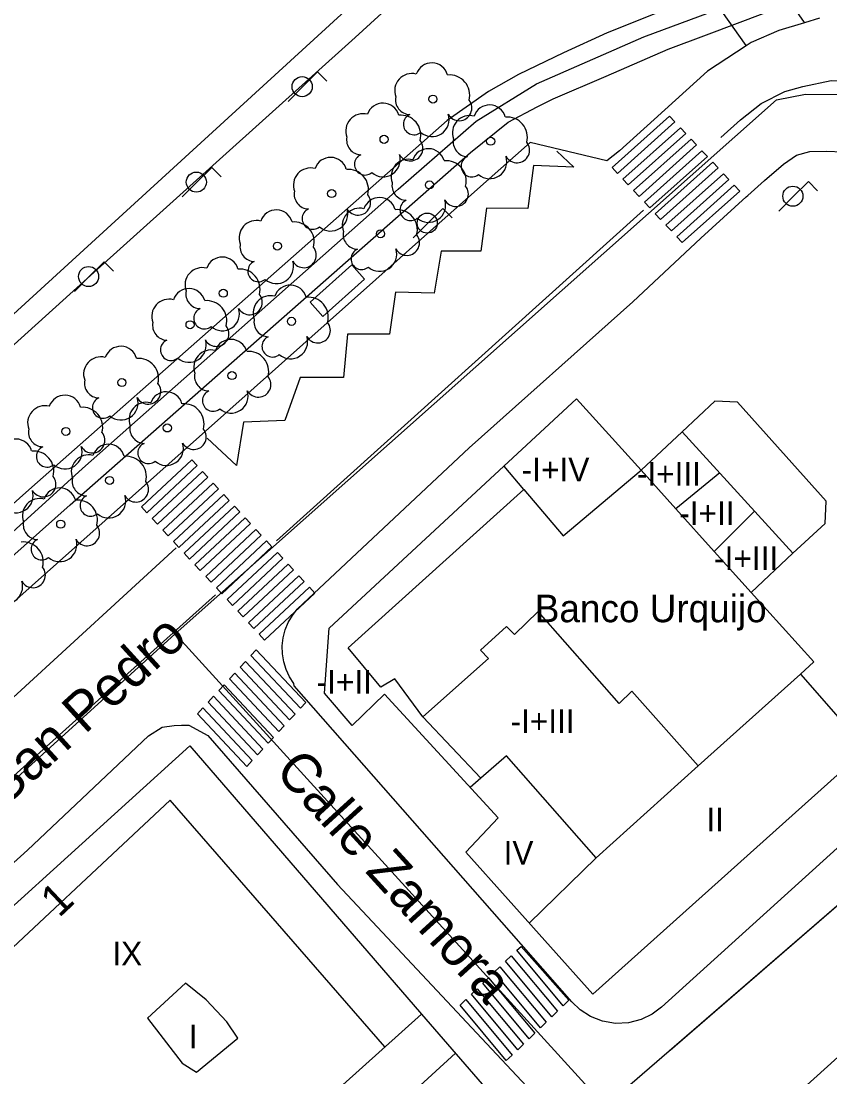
# Model space of a CAD drawing. Extents: x 282771 to 285132, y 4823109 to 4825496.
# Drawn here: x 284635.9 to 284687.1, y 4824611.1 to 4824678.1 of the extents above; entities that cross this region are included whole.
import ezdxf

# ---------------------------------------------------------------- set-up
doc = ezdxf.new("R2010")
doc.units = 0
for name, color, linetype in [('ACERA-BORDILLO', 7, 'Continuous'), ('ACERA-INTERIOR', 7, 'Continuous'), ('ARBOL', 7, 'Continuous'), ('CALLE-EJE', 7, 'Continuous'), ('CALLE-TEXTO', 7, 'Continuous'), ('CARGA_DESCARGA', 7, 'Continuous'), ('CARRIL-BICI-AREA', 7, 'Continuous'), ('CARRIL-BICI-EJE', 7, 'Continuous'), ('EDIFICIO', 7, 'Continuous'), ('FAROLA', 7, 'Continuous'), ('INTERIOR-EDIFICIO', 7, 'Continuous'), ('LINEA-COSTA', 7, 'Continuous'), ('MARQUESINA-BUS', 7, 'Continuous'), ('MEDIANERA', 7, 'Continuous'), ('NUM-LOCAL', 7, 'Continuous'), ('PASO-PEATONES', 7, 'Continuous'), ('SENAL-VIARIA', 7, 'Continuous'), ('TXT-ALTURA-EDIFICIO', 7, 'Continuous'), ('TXT-EDIFICIOS', 7, 'Continuous'), ('VALLA', 7, 'Continuous')]:
    doc.layers.add(name, color=color, linetype=linetype)

msp = doc.modelspace()

# ---------------------------------------------------------------- linework, layer by layer
at = {"layer": 'ACERA-BORDILLO'}
for points in [[(284686.482, 4824678.258), (284685.542, 4824677.968), (284683.922, 4824677.488), (284682.152, 4824676.718), (284681.832, 4824676.508), (284679.382, 4824674.898), (284676.012, 4824671.838), (284673.804, 4824669.841), (284673.012, 4824669.208), (284668.152, 4824670.378), (284661.442, 4824664.448), (284622.672, 4824629.919), (284625.513, 4824626.166), (284623.235, 4824624.108), (284619.84, 4824624.223), (284617.779, 4824623.833), (284616.109, 4824623.443), (284614.786, 4824622.895), (284612.399, 4824620.769)], [(284676.472, 4824615.557), (284675.882, 4824615.115), (284675.179, 4824614.772), (284674.39, 4824614.567), (284673.558, 4824614.528), (284672.736, 4824614.662), (284671.975, 4824614.956), (284671.315, 4824615.377), (284670.78, 4824615.884), (284653.192, 4824635.929), (284653.162, 4824636.069), (284652.882, 4824636.499), (284652.672, 4824636.959), (284652.522, 4824637.449), (284652.442, 4824637.959), (284652.432, 4824638.469), (284652.492, 4824638.979), (284652.622, 4824639.469), (284652.812, 4824639.949), (284653.072, 4824640.389), (284653.382, 4824640.799), (284653.752, 4824641.159), (284664.282, 4824651.018), (284674.662, 4824660.268), (284678.962, 4824664.318), (284681.842, 4824666.928), (284681.952, 4824667.008), (284683.014, 4824667.978), (284684.207, 4824669.007), (284685.028, 4824669.573), (284685.881, 4824669.808), (284686.963, 4824669.83), (284687.951, 4824669.789)], [(284597.803, 4824590.719), (284608.853, 4824600.739), (284621.833, 4824612.479), (284636.282, 4824625.509), (284643.952, 4824632.749), (284644.822, 4824633.299), (284645.572, 4824633.419), (284646.042, 4824633.429), (284646.512, 4824633.439), (284647.702, 4824632.779), (284655.922, 4824623.339), (284667.905, 4824610.542), (284668.308, 4824609.901), (284668.443, 4824609.092), (284668.242, 4824608.297), (284667.787, 4824607.692)], [(284690.504, 4824628.264), (284676.472, 4824615.557)], [(284690.245, 4824614.722), (284683.538, 4824608.658), (284683.285, 4824608.409), (284683.049, 4824608.129), (284682.834, 4824607.82), (284682.645, 4824607.484), (284682.486, 4824607.124), (284682.361, 4824606.744), (284682.275, 4824606.35), (284682.228, 4824605.947), (284682.223, 4824605.541), (284682.258, 4824605.139), (284682.333, 4824604.747), (284682.445, 4824604.369), (284682.59, 4824604.012), (284682.764, 4824603.678), (284682.962, 4824603.37), (284683.18, 4824603.091), (284696.284, 4824587.771)]]:
    msp.add_lwpolyline(points, dxfattribs=at)
at = {"layer": 'ACERA-INTERIOR'}
msp.add_lwpolyline([(284684.802, 4824644.339), (284686.842, 4824646.228), (284686.91, 4824647.631), (284681.282, 4824653.918), (284679.852, 4824653.978), (284677.792, 4824652.038)], dxfattribs=at)
at = {"layer": 'ARBOL'}
for centre in [(284661.982, 4824673.128), (284658.882, 4824670.578), (284665.642, 4824670.458), (284661.762, 4824667.688), (284655.562, 4824667.138), (284658.662, 4824664.588), (284652.122, 4824663.808), (284648.692, 4824660.818), (284646.582, 4824658.818), (284653.012, 4824659.038), (284649.242, 4824655.598), (284642.262, 4824655.158), (284645.142, 4824652.278), (284638.712, 4824652.058), (284641.482, 4824648.948), (284638.382, 4824646.178)]:
    msp.add_circle(centre, 0.255, dxfattribs=at)
for centre, radius, start, end in [((284661.912, 4824674.388), 1.038, 15.64228, 161.38435), ((284660.652, 4824673.658), 1.097, 75.4318, 200.55608), ((284663.042, 4824673.388), 1.272, 345.03273, 95.79925), ((284660.542, 4824673.088), 0.935, 168.59898, 268.13236), ((284658.812, 4824671.838), 1.038, 15.64228, 161.38435), ((284663.652, 4824672.558), 0.797, 208.96246, 38.99103), ((284665.572, 4824671.718), 1.038, 15.64228, 161.38435), ((284657.552, 4824671.108), 1.097, 75.4318, 200.55608), ((284659.942, 4824670.838), 1.272, 345.03273, 95.79925), ((284660.782, 4824671.538), 0.672, 113.73672, 309.4725), ((284661.922, 4824671.838), 1.086, 228.95447, 17.92796), ((284664.312, 4824670.988), 1.097, 75.4318, 200.55608), ((284666.702, 4824670.718), 1.272, 345.03273, 95.79925), ((284657.442, 4824670.538), 0.935, 168.59898, 268.13236), ((284660.552, 4824670.008), 0.797, 208.96246, 38.99103), ((284664.202, 4824670.418), 0.935, 168.59898, 268.13236), ((284661.692, 4824668.948), 1.038, 15.64228, 161.38435), ((284667.312, 4824669.888), 0.797, 208.96246, 38.99103), ((284655.492, 4824668.398), 1.038, 15.64228, 161.38435), ((284657.682, 4824668.988), 0.672, 113.73672, 309.4725), ((284658.822, 4824669.288), 1.086, 228.95447, 17.92796), ((284660.432, 4824668.218), 1.097, 75.4318, 200.55608), ((284662.822, 4824667.948), 1.272, 345.03273, 95.79925), ((284664.442, 4824668.868), 0.672, 113.73672, 309.4725), ((284665.582, 4824669.168), 1.086, 228.95447, 17.92796), ((284654.232, 4824667.668), 1.097, 75.4318, 200.55608), ((284656.622, 4824667.398), 1.272, 345.03273, 95.79925), ((284660.322, 4824667.648), 0.935, 168.59898, 268.13236), ((284654.122, 4824667.098), 0.935, 168.59898, 268.13236), ((284663.432, 4824667.118), 0.797, 208.96246, 38.99103), ((284657.232, 4824666.568), 0.797, 208.96246, 38.99103), ((284658.592, 4824665.848), 1.038, 15.64228, 161.38435), ((284660.562, 4824666.098), 0.672, 113.73672, 309.4725), ((284661.702, 4824666.398), 1.086, 228.95447, 17.92796), ((284652.052, 4824665.068), 1.038, 15.64228, 161.38435), ((284654.362, 4824665.548), 0.672, 113.73672, 309.4725), ((284655.502, 4824665.848), 1.086, 228.95447, 17.92796), ((284657.332, 4824665.118), 1.097, 75.4318, 200.55608), ((284659.722, 4824664.848), 1.272, 345.03273, 95.79925), ((284650.792, 4824664.338), 1.097, 75.4318, 200.55608), ((284653.182, 4824664.068), 1.272, 345.03273, 95.79925), ((284657.222, 4824664.548), 0.935, 168.59898, 268.13236), ((284660.332, 4824664.018), 0.797, 208.96246, 38.99103), ((284650.682, 4824663.768), 0.935, 168.59898, 268.13236), ((284653.792, 4824663.238), 0.797, 208.96246, 38.99103), ((284648.622, 4824662.078), 1.038, 15.64228, 161.38435), ((284657.462, 4824662.998), 0.672, 113.73672, 309.4725), ((284658.602, 4824663.298), 1.086, 228.95447, 17.92796), ((284647.362, 4824661.348), 1.097, 75.4318, 200.55608), ((284650.922, 4824662.218), 0.672, 113.73672, 309.4725), ((284652.062, 4824662.518), 1.086, 228.95447, 17.92796), ((284649.752, 4824661.078), 1.272, 345.03273, 95.79925), ((284646.512, 4824660.078), 1.038, 15.64228, 161.38435), ((284652.942, 4824660.298), 1.038, 15.64228, 161.38435), ((284645.252, 4824659.348), 1.097, 75.4318, 200.55608), ((284647.252, 4824660.778), 0.935, 168.59898, 268.13236), ((284650.362, 4824660.248), 0.797, 208.96246, 38.99103), ((284651.682, 4824659.568), 1.097, 75.4318, 200.55608), ((284654.072, 4824659.298), 1.272, 345.03273, 95.79925), ((284647.492, 4824659.228), 0.672, 113.73672, 309.4725), ((284647.642, 4824659.078), 1.272, 345.03273, 95.79925), ((284648.632, 4824659.528), 1.086, 228.95447, 17.92796), ((284651.572, 4824658.998), 0.935, 168.59898, 268.13236), ((284645.142, 4824658.778), 0.935, 168.59898, 268.13236), ((284648.252, 4824658.248), 0.797, 208.96246, 38.99103), ((284654.682, 4824658.468), 0.797, 208.96246, 38.99103), ((284645.382, 4824657.228), 0.672, 113.73672, 309.4725), ((284646.522, 4824657.528), 1.086, 228.95447, 17.92796), ((284649.172, 4824656.858), 1.038, 15.64228, 161.38435), ((284651.812, 4824657.448), 0.672, 113.73672, 309.4725), ((284652.952, 4824657.748), 1.086, 228.95447, 17.92796), ((284642.192, 4824656.418), 1.038, 15.64228, 161.38435), ((284647.912, 4824656.128), 1.097, 75.4318, 200.55608), ((284650.302, 4824655.858), 1.272, 345.03273, 95.79925), ((284640.932, 4824655.688), 1.097, 75.4318, 200.55608), ((284643.322, 4824655.418), 1.272, 345.03273, 95.79925), ((284647.802, 4824655.558), 0.935, 168.59898, 268.13236), ((284640.822, 4824655.118), 0.935, 168.59898, 268.13236), ((284643.932, 4824654.588), 0.797, 208.96246, 38.99103), ((284650.912, 4824655.028), 0.797, 208.96246, 38.99103), ((284645.072, 4824653.538), 1.038, 15.64228, 161.38435), ((284648.042, 4824654.008), 0.672, 113.73672, 309.4725), ((284649.182, 4824654.308), 1.086, 228.95447, 17.92796), ((284638.642, 4824653.318), 1.038, 15.64228, 161.38435), ((284641.062, 4824653.568), 0.672, 113.73672, 309.4725), ((284642.202, 4824653.868), 1.086, 228.95447, 17.92796), ((284643.812, 4824652.808), 1.097, 75.4318, 200.55608), ((284646.202, 4824652.538), 1.272, 345.03273, 95.79925), ((284637.382, 4824652.588), 1.097, 75.4318, 200.55608), ((284639.772, 4824652.318), 1.272, 345.03273, 95.79925), ((284643.702, 4824652.238), 0.935, 168.59898, 268.13236), ((284637.272, 4824652.018), 0.935, 168.59898, 268.13236), ((284640.382, 4824651.488), 0.797, 208.96246, 38.99103), ((284646.812, 4824651.708), 0.797, 208.96246, 38.99103), ((284635.542, 4824650.538), 1.038, 15.64228, 161.38435), ((284637.512, 4824650.468), 0.672, 113.73672, 309.4725), ((284638.652, 4824650.768), 1.086, 228.95447, 17.92796), ((284641.412, 4824650.208), 1.038, 15.64228, 161.38435), ((284643.942, 4824650.688), 0.672, 113.73672, 309.4725), ((284645.082, 4824650.988), 1.086, 228.95447, 17.92796), ((284636.672, 4824649.538), 1.272, 345.03273, 95.79925), ((284640.152, 4824649.478), 1.097, 75.4318, 200.55608), ((284642.542, 4824649.208), 1.272, 345.03273, 95.79925), ((284637.282, 4824648.708), 0.797, 208.96246, 38.99103), ((284640.042, 4824648.908), 0.935, 168.59898, 268.13236), ((284638.312, 4824647.438), 1.038, 15.64228, 161.38435), ((284643.152, 4824648.378), 0.797, 208.96246, 38.99103), ((284635.552, 4824647.988), 1.086, 228.95447, 17.92796), ((284637.052, 4824646.708), 1.097, 75.4318, 200.55608), ((284639.442, 4824646.438), 1.272, 345.03273, 95.79925), ((284640.282, 4824647.358), 0.672, 113.73672, 309.4725), ((284641.422, 4824647.658), 1.086, 228.95447, 17.92796), ((284636.942, 4824646.138), 0.935, 168.59898, 268.13236), ((284640.052, 4824645.608), 0.797, 208.96246, 38.99103), ((284636.002, 4824643.778), 1.272, 345.03273, 95.79925), ((284637.182, 4824644.588), 0.672, 113.73672, 309.4725), ((284638.322, 4824644.888), 1.086, 228.95447, 17.92796), ((284636.612, 4824642.948), 0.797, 208.96246, 38.99103), ((284634.882, 4824642.228), 1.086, 228.95447, 17.92796)]:
    msp.add_arc(centre, radius, start, end, dxfattribs=at)
at = {"layer": 'CALLE-EJE'}
for points in [[(284645.649, 4824639.223), (284683.763, 4824673.088), (284685.607, 4824673.434), (284692.165, 4824673.372), (284698.621, 4824668.44), (284704.837, 4824658.477), (284713.878, 4824638.682)], [(284578.853, 4824580.46), (284584.203, 4824584.599), (284593.523, 4824592.139), (284611.543, 4824608.274), (284628.596, 4824623.749), (284645.649, 4824639.223)], [(284672.897, 4824609.287), (284645.649, 4824639.223)], [(284672.897, 4824609.287), (284693.367, 4824626.962)]]:
    msp.add_lwpolyline(points, dxfattribs=at)
at = {"layer": 'CARGA_DESCARGA'}
msp.add_lwpolyline([(284669.843, 4824669.821), (284670.923, 4824668.813), (284668.367, 4824668.921), (284668.007, 4824666.184), (284665.379, 4824666.22), (284665.019, 4824663.482), (284662.499, 4824663.482), (284662.067, 4824660.817), (284659.619, 4824660.889), (284659.223, 4824658.224), (284656.559, 4824658.224), (284656.307, 4824655.487), (284653.571, 4824655.487), (284652.599, 4824652.75), (284649.971, 4824652.642), (284649.539, 4824649.904), (284647.667, 4824651.633)], dxfattribs=at)
at = {"layer": 'CARRIL-BICI-AREA'}
for points in [[(284676.258, 4824678.626), (284673.036, 4824677.321), (284670.264, 4824676.07), (284667.41, 4824674.693), (284665.511, 4824673.603), (284662.891, 4824671.767), (284636.543, 4824648.521), (284617.523, 4824631.572), (284593.073, 4824610.003), (284575.582, 4824595.815), (284558.111, 4824581.645), (284546.834, 4824573.223), (284535.558, 4824564.801), (284517.467, 4824552.533), (284494.247, 4824537.808), (284477.653, 4824527.877)], [(284478.911, 4824525.774), (284495.532, 4824535.722), (284518.81, 4824550.484), (284536.979, 4824562.805), (284548.306, 4824571.265), (284559.633, 4824579.725), (284577.145, 4824593.928), (284594.656, 4824608.132), (284619.144, 4824629.735), (284638.977, 4824647.409), (284664.368, 4824669.742), (284666.762, 4824671.668), (284668.598, 4824672.64), (284669.606, 4824673.144), (284672.973, 4824674.585), (284676.889, 4824676.286), (284679.337, 4824677.213), (284683.099, 4824678.617)]]:
    msp.add_lwpolyline(points, dxfattribs=at)
at = {"layer": 'CARRIL-BICI-EJE'}
msp.add_lwpolyline([(284476.529, 4824525.834), (284501.287, 4824540.896), (284520.052, 4824552.817), (284537.778, 4824564.843), (284554.657, 4824577.488), (284566.522, 4824586.747), (284583.314, 4824600.603), (284626.194, 4824637.388), (284639.771, 4824649.707), (284659.784, 4824667.41), (284664.717, 4824671.734), (284668.55, 4824674.1), (284675.359, 4824677.078), (284681.802, 4824679.491)], dxfattribs=at)
at = {"layer": 'EDIFICIO'}
for points in [[(284685.282, 4824636.659), (284689.442, 4824631.909), (284672.112, 4824616.369), (284664.062, 4824625.379), (284666.122, 4824627.559), (284658.912, 4824635.399), (284656.852, 4824633.419), (284655.112, 4824635.459), (284655.402, 4824639.589), (284666.482, 4824649.858), (284671.092, 4824654.118), (284675.182, 4824649.598), (284677.792, 4824652.038), (284684.802, 4824644.339), (284682.152, 4824641.849), (284686.122, 4824637.449), (284685.282, 4824636.659)], [(284613.723, 4824602.369), (284628.952, 4824616.169), (284631.072, 4824618.089), (284646.562, 4824632.119), (284661.262, 4824615.119), (284665.382, 4824610.349), (284649.872, 4824596.459), (284647.812, 4824594.609), (284632.952, 4824581.259), (284617.633, 4824567.489), (284604.413, 4824555.729), (284600.363, 4824560.429), (284587.573, 4824575.299), (284587.793, 4824578.869), (284599.083, 4824589.099), (284613.723, 4824602.369)]]:
    msp.add_lwpolyline(points, dxfattribs=at)
at = {"layer": 'FAROLA'}
for p, q in [((284654.672, 4824674.848), (284653.732, 4824673.918)), ((284655.262, 4824674.258), (284654.672, 4824674.848)), ((284653.732, 4824673.918), (284652.802, 4824672.978)), ((284647.962, 4824668.798), (284647.022, 4824667.868)), ((284648.552, 4824668.208), (284647.962, 4824668.798)), ((284647.022, 4824667.868), (284646.092, 4824666.928)), ((284685.784, 4824667.903), (284684.844, 4824666.973)), ((284686.374, 4824667.313), (284685.784, 4824667.903)), ((284684.844, 4824666.973), (284683.914, 4824666.033)), ((284662.602, 4824666.198), (284661.662, 4824665.268)), ((284663.192, 4824665.608), (284662.602, 4824666.198)), ((284661.662, 4824665.268), (284660.732, 4824664.328)), ((284641.132, 4824662.808), (284640.192, 4824661.878)), ((284641.722, 4824662.218), (284641.132, 4824662.808)), ((284640.192, 4824661.878), (284639.262, 4824660.938))]:
    msp.add_line(p, q, dxfattribs=at)
for centre in [(284653.692, 4824673.918), (284646.982, 4824667.868), (284684.804, 4824666.973), (284661.622, 4824665.268), (284640.152, 4824661.878)]:
    msp.add_circle(centre, 0.637, dxfattribs=at)
at = {"layer": 'INTERIOR-EDIFICIO'}
msp.add_lwpolyline([(284643.882, 4824614.849), (284646.092, 4824611.999), (284646.992, 4824611.429), (284649.622, 4824613.589), (284648.912, 4824614.619), (284647.602, 4824616.029), (284646.292, 4824617.069), (284643.882, 4824614.849)], dxfattribs=at)
at = {"layer": 'LINEA-COSTA'}
msp.add_lwpolyline([(284566.63, 4824689.835), (284577.171, 4824661.024), (284575.115, 4824659.683), (284577.042, 4824653.84), (284577.445, 4824652.831), (284579.897, 4824646.355), (284588.223, 4824624.725), (284589.535, 4824621.473), (284593.075, 4824620.822), (284664.583, 4824686.215)], dxfattribs=at)
at = {"layer": 'MARQUESINA-BUS'}
msp.add_lwpolyline([(284656.838, 4824662.627), (284654.192, 4824660.261), (284655.004, 4824659.353), (284657.65, 4824661.72), (284656.838, 4824662.627)], dxfattribs=at)
at = {"layer": 'MEDIANERA'}
for points in [[(284667.742, 4824648.368), (284666.492, 4824649.858)], [(284667.742, 4824648.368), (284670.242, 4824645.438), (284675.182, 4824649.598), (284677.388, 4824647.145)], [(284680.162, 4824649.428), (284677.388, 4824647.145)], [(284661.332, 4824633.969), (284659.562, 4824636.369), (284658.682, 4824635.849), (284656.602, 4824638.339), (284667.742, 4824648.368)], [(284677.388, 4824647.145), (284679.822, 4824644.439)], [(284682.362, 4824647.008), (284679.822, 4824644.439)], [(284679.822, 4824644.439), (284682.152, 4824641.849)], [(284678.792, 4824630.849), (284674.602, 4824635.599), (284673.782, 4824634.809), (284668.662, 4824640.649), (284667.152, 4824639.179), (284666.642, 4824639.689), (284664.992, 4824638.199), (284665.512, 4824637.659), (284661.332, 4824633.969)], [(284678.792, 4824630.849), (284685.282, 4824636.659)], [(284665.022, 4824630.069), (284661.332, 4824633.969)], [(284672.322, 4824625.029), (284666.652, 4824631.499), (284665.022, 4824630.069)], [(284672.322, 4824625.029), (284678.792, 4824630.849)], [(284665.022, 4824630.069), (284664.342, 4824629.479)], [(284658.932, 4824613.029), (284645.332, 4824628.669), (284632.342, 4824616.549), (284631.072, 4824618.089)], [(284668.087, 4824620.874), (284672.322, 4824625.029)], [(284600.363, 4824560.429), (284661.262, 4824615.119)], [(284649.872, 4824596.459), (284648.192, 4824598.719), (284663.408, 4824612.634)]]:
    msp.add_lwpolyline(points, dxfattribs=at)
at = {"layer": 'PASO-PEATONES'}
for points in [[(284673.682, 4824668.42), (284673.34, 4824668.785), (284676.987, 4824672.046), (284677.329, 4824671.681)], [(284674.366, 4824667.69), (284674.024, 4824668.055), (284677.671, 4824671.316), (284678.013, 4824670.951)], [(284675.049, 4824666.96), (284674.707, 4824667.325), (284678.355, 4824670.586), (284678.697, 4824670.221)], [(284675.733, 4824666.23), (284675.391, 4824666.595), (284679.039, 4824669.856), (284679.381, 4824669.491)], [(284676.417, 4824665.5), (284676.075, 4824665.865), (284679.723, 4824669.127), (284680.065, 4824668.762)], [(284677.101, 4824664.77), (284676.759, 4824665.135), (284680.406, 4824668.397), (284680.748, 4824668.032)], [(284677.785, 4824664.04), (284677.443, 4824664.405), (284681.09, 4824667.667), (284681.432, 4824667.302)], [(284643.84, 4824646.905), (284643.501, 4824647.272), (284646.687, 4824650.255), (284647.026, 4824649.888)], [(284644.519, 4824646.171), (284644.179, 4824646.538), (284647.366, 4824649.521), (284647.705, 4824649.153)], [(284645.198, 4824645.437), (284644.858, 4824645.804), (284648.045, 4824648.786), (284648.384, 4824648.419)], [(284645.877, 4824644.703), (284645.537, 4824645.07), (284648.724, 4824648.052), (284649.063, 4824647.685)], [(284646.556, 4824643.968), (284646.216, 4824644.336), (284649.402, 4824647.318), (284649.742, 4824646.951)], [(284647.235, 4824643.234), (284646.895, 4824643.601), (284650.081, 4824646.584), (284650.421, 4824646.216)], [(284647.913, 4824642.5), (284647.574, 4824642.867), (284650.76, 4824645.849), (284651.1, 4824645.482)], [(284648.592, 4824641.766), (284648.253, 4824642.133), (284651.439, 4824645.115), (284651.779, 4824644.748)], [(284649.271, 4824641.032), (284648.932, 4824641.399), (284652.118, 4824644.381), (284652.458, 4824644.014)], [(284649.95, 4824640.297), (284649.611, 4824640.664), (284652.797, 4824643.647), (284653.137, 4824643.28)], [(284650.629, 4824639.563), (284650.29, 4824639.93), (284653.476, 4824642.912), (284653.815, 4824642.545)], [(284651.308, 4824638.829), (284650.969, 4824639.196), (284654.155, 4824642.178), (284654.494, 4824641.811)], [(284653.579, 4824634.503), (284650.443, 4824637.844), (284650.783, 4824638.212), (284653.918, 4824634.871)], [(284652.899, 4824633.765), (284649.764, 4824637.106), (284650.104, 4824637.475), (284653.239, 4824634.134)], [(284652.22, 4824633.028), (284649.085, 4824636.369), (284649.424, 4824636.738), (284652.56, 4824633.397)], [(284651.541, 4824632.29), (284648.405, 4824635.631), (284648.745, 4824636), (284651.88, 4824632.659)], [(284650.861, 4824631.553), (284647.726, 4824634.894), (284648.066, 4824635.263), (284651.201, 4824631.922)], [(284650.182, 4824630.816), (284647.047, 4824634.157), (284647.386, 4824634.525), (284650.522, 4824631.184)], [(284670.243, 4824615.645), (284667.309, 4824619.163), (284667.582, 4824619.409), (284670.604, 4824615.993)], [(284669.522, 4824614.948), (284666.588, 4824618.467), (284666.948, 4824618.815), (284669.883, 4824615.296)], [(284668.8, 4824614.252), (284665.866, 4824617.771), (284666.227, 4824618.119), (284669.161, 4824614.6)], [(284668.079, 4824613.556), (284665.145, 4824617.075), (284665.506, 4824617.423), (284668.44, 4824613.904)], [(284667.357, 4824612.859), (284664.423, 4824616.378), (284664.784, 4824616.726), (284667.718, 4824613.207)], [(284666.636, 4824612.163), (284663.702, 4824615.682), (284664.063, 4824616.03), (284666.997, 4824612.511)]]:
    msp.add_lwpolyline(points, close=True, dxfattribs=at)
at = {"layer": 'SENAL-VIARIA'}
for points in [[(284685.542, 4824677.978), (284665.952, 4824706.078)], [(284681.832, 4824676.518), (284666.662, 4824697.968)], [(284680.229, 4824670.692), (284681.484, 4824671.824), (284682.801, 4824672.853), (284684.303, 4824673.614), (284685.434, 4824673.923), (284687.224, 4824674.314), (284689.24, 4824674.273), (284690.618, 4824674.026), (284692.387, 4824673.532), (284694.239, 4824672.626), (284695.782, 4824671.618), (284697.427, 4824670.218), (284698.764, 4824668.757), (284699.711, 4824667.81), (284701.134, 4824666.186)], [(284652.071, 4824645.116), (284675.327, 4824666.078)], [(284645.695, 4824644.671), (284625.513, 4824626.166)], [(284593.144, 4824592.296), (284648.206, 4824641.703)], [(284677.019, 4824612.83), (284693.367, 4824626.962)]]:
    msp.add_lwpolyline(points, dxfattribs=at)
at = {"layer": 'VALLA'}
msp.add_lwpolyline([(284516.865, 4824789.5), (284523.102, 4824789.605), (284528.235, 4824789.658), (284528.605, 4824781.88), (284536.714, 4824760.475), (284574.841, 4824661.19), (284572.824, 4824660.197), (284584.61, 4824629.339), (284587.97, 4824620.476), (284592.92, 4824619.656), (284614.272, 4824638.468), (284640.069, 4824661.764), (284657.055, 4824677.036), (284666.739, 4824685.887), (284666.938, 4824695.213), (284665.985, 4824704.373), (284665.231, 4824706.873)], dxfattribs=at)

# ---------------------------------------------------------------- texts
at = {"layer": 'CALLE-TEXTO'}
for s, rotation, p in [('Calle Rodríguez San Pedro', 42.222, (284616.377, 4824611.463)), ('Calle Zamora', 312.30936, (284651.886, 4824630.467))]:
    msp.add_text(s, height=2.5, rotation=rotation, dxfattribs=at).set_placement(p)
at = {"layer": 'NUM-LOCAL'}
msp.add_text('1', height=2, rotation=43.32004, dxfattribs=at).set_placement((284638.277, 4824621.183))
at = {"layer": 'TXT-ALTURA-EDIFICIO'}
for s, p in [('-I+IV', (284667.61, 4824648.888)), ('-I+III', (284674.908, 4824648.628)), ('-I+II', (284677.598, 4824646.128)), ('-I+III', (284679.808, 4824643.269)), ('-I+II', (284654.608, 4824635.429)), ('-I+III', (284666.898, 4824632.939)), ('II', (284679.32, 4824626.709)), ('IV', (284666.463, 4824624.599)), ('IX', (284641.655, 4824618.199)), ('I', (284646.501, 4824612.939))]:
    msp.add_text(s, height=1.5, rotation=0.00004, dxfattribs=at).set_placement(p)
at = {"layer": 'TXT-EDIFICIOS'}
msp.add_text('Banco Urquijo', height=1.75, rotation=0.00004, dxfattribs=at).set_placement((284668.44, 4824639.96))

doc.saveas('drawing.dxf')
